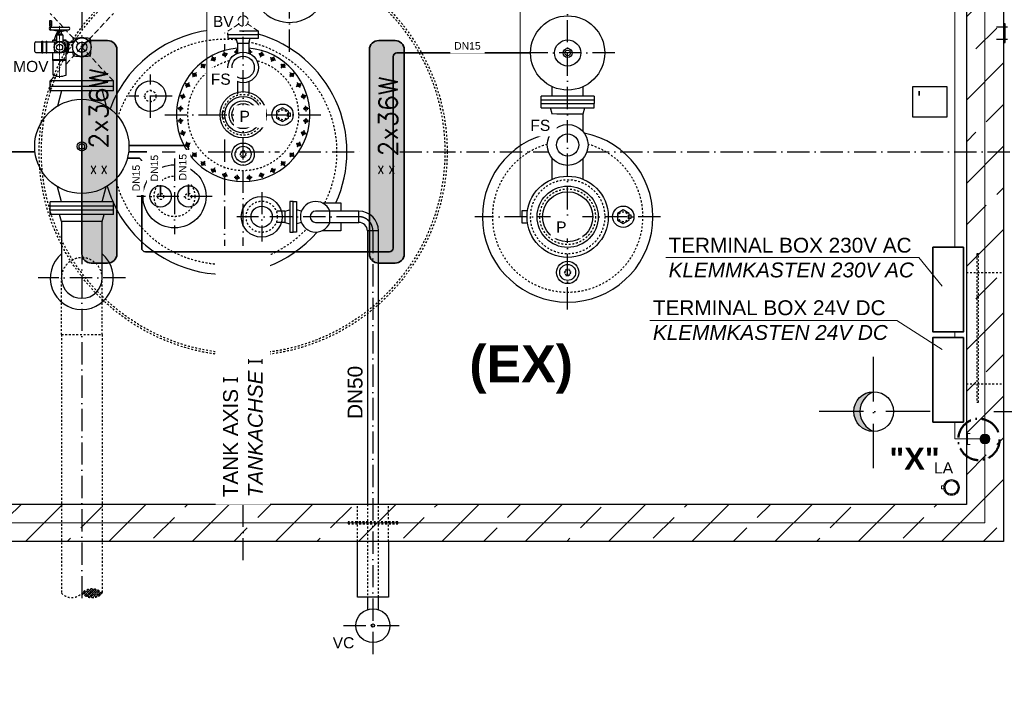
# Model space of a CAD drawing. Header units: millimetres. Extents: x 4747 to 1198744, y 17680 to 73179.
# Tile 270 of 377: x 68062 to 73372, y 40336 to 43907. Entities that reach past the tile are written whole.
import ezdxf
from ezdxf.enums import TextEntityAlignment as Align

# ---------------------------------------------------------------- set-up
doc = ezdxf.new("R2010")
doc.units = ezdxf.units.MM
for name, pattern in [('ACAD_ISO10W100', [18, 12, -3, 0, -3]), ('JIS_02_1.0', [2, 1, -1]), ('STRICHPUNKT', [25.4, 12.7, -6.35, 0, -6.35])]:
    doc.linetypes.add(name, pattern=pattern)
doc.layers.add('0_POL_masch Installation Bestand', color=7, linetype='Continuous')
for name, color, linetype, lineweight in [('Beschriftung', 7, 'Continuous', 9), ('elektro Installation', 7, 'Continuous', 35), ('Verz. Bandstahl 30x3_5mm auf Putz', 1, 'GRENZE2', 18), ('Verz. Bandstahl 30x3_5mm im Beton', 5, 'GRENZE1', 18)]:
    doc.layers.add(name, color=color, linetype=linetype, lineweight=lineweight)
doc.styles.add('LBB3.5M1000', font='isocp.shx', dxfattribs={"height": 3.5})
doc.styles.add('ROMANS', font='ROMANS', dxfattribs={"height": 0.2})
doc.linetypes.add('GRENZE1', pattern='A,6.35,-2.54,[133,ltypeshp.shx,S=2.54,R=0,X=-2.54,Y=0],-2.54,25.4', length=36.83)
doc.linetypes.add('GRENZE2', pattern='A,6.35,-2.54,[132,ltypeshp.shx,S=2.54,R=0,X=-2.54,Y=0],-2.54,25.4', length=36.83)

msp = doc.modelspace()

# ---------------------------------------------------------------- hatches: boundary and pattern name
h = msp.add_hatch()
h.set_pattern_fill('ANSI33', color=256, scale=50, style=0)
h.set_pattern_definition([(45, (150560.63, 46331.4), (-224.5064, 224.5064), []), (45, (150785.13, 46331.4), (-224.5064, 224.5064), [158.75, -79.375])])
h.paths.add_polyline_path([(67517.09828, 45294.77103), (65167.09828, 45294.77103), (65167.09828, 41094.77103), (69267.09828, 41094.77103), (69267.09828, 41294.77103), (65367.09828, 41294.77103), (65367.09828, 45094.77103), (67517.09828, 45094.77103)])
h.paths.add_polyline_path([(68397.09828, 45294.77103), (67517.09828, 45294.77103), (67517.09828, 45094.77103), (68397.09828, 45094.77103)], flags=17)
h.paths.add_polyline_path([(69267.09828, 45294.77103), (68397.09828, 45294.77103), (68397.09828, 45094.77103), (69267.09828, 45094.77103)])
h.paths.add_polyline_path([(71017.09828, 45294.77103), (69267.09828, 45294.77103), (69267.09828, 45094.77103), (71017.09828, 45094.77103)], flags=17)
h.paths.add_polyline_path([(73367.09828, 45294.77103), (71017.09828, 45294.77103), (71017.09828, 45094.77103), (73167.09828, 45094.77103), (73167.09828, 41294.77103), (69267.09828, 41294.77103), (69267.09828, 41094.77103), (73367.09828, 41094.77103)])
h = msp.add_hatch(color=254)
h.dxf.hatch_style = 1
edge = h.paths.add_edge_path()
edge.add_line((68536.09828, 42594.77103), (68448.09828, 42594.77103))
edge.add_arc((68448.09828, 42644.77103), 50, 180, 270, ccw=False)
edge.add_line((68398.09828, 42644.77103), (68398.09828, 43744.77103))
edge.add_arc((68448.09828, 43744.77103), 50, 90, 180, ccw=False)
edge.add_line((68448.09828, 43794.77103), (68536.09828, 43794.77103))
edge.add_arc((68536.09828, 43744.77103), 50, 0, 90, ccw=False)
edge.add_line((68586.09828, 43744.77103), (68586.09828, 42644.77103))
edge.add_arc((68536.09828, 42644.77103), 50, -90, 0, ccw=False)
edge = h.paths.add_edge_path()
edge.add_line((70086.09828, 42594.77103), (69998.09828, 42594.77103))
edge.add_arc((69998.09828, 42644.77103), 50, 180, 270, ccw=False)
edge.add_line((69948.09828, 42644.77103), (69948.09828, 43744.77103))
edge.add_arc((69998.09828, 43744.77103), 50, 90, 180, ccw=False)
edge.add_line((69998.09828, 43794.77103), (70086.09828, 43794.77103))
edge.add_arc((70086.09828, 43744.77103), 50, 0, 90, ccw=False)
edge.add_line((70136.09828, 43744.77103), (70136.09828, 42644.77103))
edge.add_arc((70086.09828, 42644.77103), 50, -90, 0, ccw=False)
h = msp.add_hatch(color=256)
h.dxf.hatch_style = 1
h.paths.add_polyline_path([(72593.54851, 41794.77103), (72560.04828, 41794.77103, 0.4142135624), (72667.09828, 41687.72103, -0.3104259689)])
h.paths.add_polyline_path([(72667.09828, 41901.82103, 0.4142135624), (72560.04828, 41794.77103), (72593.54851, 41794.77103, -0.3104259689)])
at = {"linetype": 'JIS_02_1.0', "ltscale": 10}
h = msp.add_hatch(dxfattribs=at)
h.set_pattern_fill('ANSI36', color=256, scale=2.5)
h.set_pattern_definition([(45, (83825.211, 48258.312), (4.209495, 15.4348152), [19.84375, -3.96875, 0, -3.96875])])
h.paths.add_polyline_path([(68397.09828, 40815.76269, 0.4305700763), (68506.64835, 40815.76269, 0.4305700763)])
at = {"layer": 'Verz. Bandstahl 30x3_5mm im Beton'}
h = msp.add_hatch(color=256, dxfattribs=at)
h.dxf.hatch_style = 1
edge = h.paths.add_edge_path()
edge.add_arc((73267.09828, 41647.37219), 26.4653, 0, 360)

# ---------------------------------------------------------------- linework, layer by layer
at = {"linetype": 'ACAD_ISO10W100', "ltscale": 10}
for p, q in [((68397.09828, 46131.29563), (68397.09828, 40763.94736)), ((69267.09828, 40992.99843), (69267.09828, 46093.74077)), ((71017.09828, 42344.56472), (71017.09828, 46119.28167)), ((69517.09828, 43734.08496), (69517.09828, 44455.4571)), ((69167.09828, 43954.69808), (69167.09828, 43740.60336)), ((69114.06654, 43681.07332), (69099.58028, 43708.17521)), ((69172.86181, 43705.42712), (69163.94121, 43734.83438)), ((69234.53193, 43725.42297), (69232.26642, 43748.42511)), ((69299.66467, 43725.42295), (69301.93019, 43748.4251)), ((69361.33479, 43705.42711), (69370.25539, 43734.83437)), ((69420.13006, 43681.07331), (69434.61632, 43708.17519)), ((71271.09768, 43727.77043), (70763.09888, 43727.77043)), ((69061.15219, 43645.71709), (69041.65697, 43669.4721)), ((69473.0444, 43645.71707), (69492.53963, 43669.47207)), ((68767.09828, 43377.39035), (68767.09828, 43612.15171)), ((69016.15224, 43600.71715), (68992.39724, 43620.21238)), ((69518.04435, 43600.71712), (69541.79935, 43620.21235)), ((68980.79601, 43547.80281), (68953.69412, 43562.28907)), ((69553.40058, 43547.80277), (69580.50247, 43562.28903)), ((68884.47896, 43494.77103), (68649.7176, 43494.77103)), ((68956.44221, 43489.00754), (68927.03494, 43497.92814)), ((69607.16164, 43497.92808), (69577.75437, 43489.00749)), ((68845.44882, 43394.77103), (69688.74774, 43394.77103)), ((68944.02674, 43426.59082), (68913.44421, 43429.60294)), ((69590.16982, 43426.59078), (69620.75236, 43429.6029)), ((68944.02674, 43362.95128), (68913.44421, 43359.93916)), ((69590.16982, 43362.95124), (69620.75235, 43359.93912)), ((68956.44219, 43300.53455), (68927.03493, 43291.61396)), ((69577.75436, 43300.53452), (69607.16162, 43291.61392)), ((68980.79599, 43241.73929), (68953.6941, 43227.25303)), ((69167.09828, 43260.52909), (69167.09828, 42434.84398)), ((69553.40056, 43241.73925), (69580.50245, 43227.25299)), ((68649.37938, 43194.77103), (68967.76569, 43194.77103)), ((69016.15222, 43188.82494), (68992.39721, 43169.32971)), ((69078.33203, 43194.77103), (69462.64527, 43194.77103)), ((69518.04432, 43188.82491), (69541.79933, 43169.32968)), ((69566.43087, 43194.77103), (69904.01376, 43194.77103)), ((70111.27976, 43194.77103), (70913.50774, 43194.77103)), ((71120.68882, 43194.77103), (73667.09828, 43194.77103)), ((68897.09828, 43158.23218), (68897.09828, 42751.30988)), ((69061.15217, 43143.82499), (69041.65694, 43120.06999)), ((69473.04437, 43143.82497), (69492.5396, 43120.06996)), ((69114.06651, 43108.46875), (69099.58024, 43081.36686)), ((69172.86177, 43084.11495), (69163.94117, 43054.70769)), ((69235.27849, 43071.69949), (69232.26638, 43041.11696)), ((69298.91803, 43071.69949), (69301.93015, 43041.11695)), ((69361.33476, 43084.11494), (69370.25535, 43054.70768)), ((69420.13003, 43108.46874), (69434.61629, 43081.36685)), ((69100.55943, 42954.77103), (68693.63713, 42954.77103)), ((69891.09828, 42844.77103), (69233.59286, 42844.77103)), ((71517.30459, 42844.77103), (70516.89197, 42844.77103)), ((68632.68008, 42514.77103), (68161.51648, 42514.77103)), ((73315.95772, 41794.77103), (73762.2357, 41794.77103))]:
    msp.add_line(p, q, dxfattribs=at)
for p, q in [((73367.09828, 45294.77103), (73367.09828, 41094.77103)), ((73167.09828, 45094.77103), (73167.09828, 41294.77103)), ((69236.94828, 43779.77103), (69229.59828, 43806.77103)), ((69297.24828, 43779.77103), (69304.59828, 43806.77103)), ((69236.94828, 43779.77103), (69297.24828, 43779.77103)), ((69236.94828, 43779.77103), (69236.94828, 43726.4161)), ((69297.24828, 43779.77103), (69297.24828, 43726.4161)), ((69236.94828, 43572.82928), (69236.94828, 43515.77472)), ((69297.24828, 43572.82928), (69297.24828, 43515.77472)), ((69492.09828, 42874.92103), (69472.8857, 42874.92103)), ((69492.09828, 42874.92103), (69519.09828, 42882.27103)), ((69492.09828, 42874.92103), (69492.09828, 42814.62103)), ((69581.38174, 42875.11609), (69555.09828, 42882.27103)), ((68287.54828, 42818.77103), (68287.54828, 42514.77103)), ((68506.64828, 42514.77103), (68506.64828, 42818.77103)), ((69492.09828, 42814.61338), (69472.88352, 42814.61338)), ((69492.09828, 42814.62103), (69519.09828, 42807.27103)), ((69581.38174, 42814.42597), (69555.09828, 42807.27103)), ((73167.09828, 41294.77103), (65367.09828, 41294.77103)), ((73367.09828, 41094.77103), (65167.09828, 41094.77103)), ((69882.94828, 40794.77103), (69882.94828, 41094.77103)), ((70051.24828, 41094.77103), (70051.24828, 40794.77103)), ((70051.24828, 40794.77103), (69882.94828, 40794.77103))]:
    msp.add_line(p, q)
at = {"linetype": 'ACAD_ISO10W100', "lineweight": 18, "ltscale": 2.5}
for p, q in [((68296.66377, 43866.29504), (68227.09828, 43940.77103)), ((68312.1376, 43667.81312), (68567.09828, 43940.77103)), ((69349.59828, 43844.77103), (69290.27585, 43884.31932)), ((68567.09828, 43576.77103), (68311.94494, 43849.93519))]:
    msp.add_line(p, q, dxfattribs=at)
at = {"linetype": 'ACAD_ISO10W100', "ltscale": 5}
for p, q in [((73329.95953, 43868.30934), (73389.02068, 43868.30934)), ((73329.95953, 43801.23272), (73389.02068, 43801.23272))]:
    msp.add_line(p, q, dxfattribs=at)
at = {"linetype": 'Continuous', "ltscale": 10}
for p, q in [((69349.59828, 43844.77103), (69184.59828, 43844.77103)), ((69184.59828, 43824.77103), (69184.59828, 43844.77103)), ((69349.59828, 43824.77103), (69349.59828, 43844.77103)), ((68567.09828, 43576.77103), (68227.09828, 43576.77103)), ((68227.09828, 43522.77103), (68227.09828, 43576.77103)), ((68567.09828, 43546.77103), (68227.09828, 43546.77103)), ((68567.09828, 43522.77103), (68567.09828, 43576.77103)), ((70932.94828, 43495.77073), (70932.94828, 43546.33575)), ((71101.25672, 43495.77226), (71101.2558, 43546.33924)), ((68567.09828, 43522.77103), (68227.09828, 43522.77103)), ((68287.54828, 43522.77103), (68265.83128, 43441.72213)), ((68506.64828, 43522.77103), (68528.36528, 43441.72213)), ((71159.59788, 43495.77073), (70874.59868, 43495.77073)), ((70874.59868, 43473.77103), (70874.59868, 43495.77073)), ((71159.59788, 43495.77073), (71159.59788, 43473.77103)), ((70874.59828, 43454.77103), (70874.59868, 43473.77103)), ((70874.59828, 43454.77103), (71159.59828, 43454.77103)), ((70874.59828, 43432.77103), (70874.59828, 43454.77103)), ((71159.59788, 43473.77103), (70874.59868, 43473.77103)), ((71159.59788, 43473.77103), (71159.59788, 43454.77103)), ((71159.59828, 43432.77103), (71159.59828, 43454.77103)), ((70874.59828, 43432.77103), (71159.59828, 43432.77103)), ((70932.94828, 43399.77103), (70924.59828, 43432.77103)), ((70932.94828, 43302.61436), (70932.94828, 43399.77103)), ((70932.94828, 43399.77103), (71101.24828, 43399.77103)), ((71101.24828, 43399.77103), (71109.59828, 43432.77103)), ((71101.24828, 43302.61436), (71101.24828, 43399.77103)), ((70932.94828, 43046.95851), (70932.94828, 43160.9277)), ((71101.24828, 43046.95851), (71101.24828, 43160.9277)), ((68287.54828, 42925.77103), (68265.83128, 43006.81993)), ((68506.64828, 42925.77103), (68528.36528, 43006.81993)), ((68567.09828, 42925.77103), (68227.09828, 42925.77103)), ((68227.09828, 42856.77103), (68227.09828, 42925.77103)), ((68567.09828, 42856.77103), (68567.09828, 42925.77103)), ((68567.09828, 42901.77103), (68227.09828, 42901.77103)), ((68567.09828, 42880.77103), (68227.09828, 42880.77103)), ((68567.09828, 42856.77103), (68227.09828, 42856.77103)), ((68287.54828, 42818.77103), (68277.36628, 42856.77103)), ((68506.64828, 42818.77103), (68516.83028, 42856.77103)), ((69734.09828, 42874.92103), (69658.09828, 42874.92103)), ((69734.09828, 42814.62103), (69734.09828, 42874.92103)), ((69891.09828, 42874.92103), (69734.11913, 42874.92103)), ((69891.09828, 42814.62103), (69891.09828, 42874.92103)), ((68506.64828, 42818.77103), (68287.54828, 42818.77103)), ((69658.09828, 42814.62103), (69734.09828, 42814.62103)), ((69734.09828, 42814.62103), (69891.09828, 42814.62103)), ((69997.24828, 42768.77103), (69936.94828, 42768.77103)), ((69997.24828, 41294.77103), (69997.24828, 42768.77103))]:
    msp.add_line(p, q, dxfattribs=at)
at = {"lineweight": 35}
for p, q in [((70075.8009, 42676.29749), (70075.8009, 43707.77038)), ((70095.8009, 43727.77038), (70817.09878, 43727.77048)), ((67764.76807, 43194.77103), (68144.81719, 43194.77103)), ((68643.19405, 43161.39914), (68699.92091, 43161.39914)), ((68719.92091, 43141.39914), (68719.92091, 42676.29749))]:
    msp.add_line(p, q, dxfattribs=at)
at = {"linetype": 'JIS_02_1.0', "ltscale": 10}
for p, q in [((69236.94828, 43515.77472), (69236.94828, 43500.55845)), ((69297.24828, 43515.77472), (69297.24828, 43500.55845)), ((73167.09828, 42544.77103), (73367.09828, 42544.77103)), ((68287.54882, 42209.77103), (68287.54828, 42514.77084)), ((68506.64828, 42209.77103), (68506.64828, 42514.77103)), ((68287.54828, 42209.77103), (68506.64828, 42209.77103)), ((73167.09828, 41944.77103), (73367.09828, 41944.77103)), ((69882.94828, 41094.77103), (69882.94828, 41294.77103)), ((69936.94828, 41294.77103), (69936.94828, 40794.77103)), ((69997.24828, 40794.77103), (69997.24828, 41294.77103)), ((70051.24828, 41094.77103), (70051.24828, 41294.77103))]:
    msp.add_line(p, q, dxfattribs=at)
at = {"linetype": 'JIS_02_1.0', "ltscale": 25}
for p, q in [((69472.8857, 42874.92103), (69445.66163, 42874.92103)), ((69472.88352, 42814.61338), (69445.6587, 42814.61338))]:
    msp.add_line(p, q, dxfattribs=at)
at = {"linetype": 'ACAD_ISO10W100', "ltscale": 20}
for p, q in [((72667.09828, 41489.157), (72667.09828, 42100.38506)), ((72972.71231, 41794.77103), (72361.48426, 41794.77103))]:
    msp.add_line(p, q, dxfattribs=at)
at = {"lineweight": 13}
for p, q in [((73068.69505, 41418.96236), (73070.17044, 41416.35023)), ((73074.07082, 41418.24476), (73072.92975, 41421.01928)), ((73100.69574, 41418.24476), (73101.83681, 41421.01928)), ((73106.07151, 41418.96236), (73104.59612, 41416.35023)), ((73054.03682, 41396.50613), (73051.17855, 41397.41734)), ((73054.03682, 41375.24459), (73051.17855, 41374.33338)), ((73053.02517, 41402.10865), (73055.73765, 41400.82708)), ((73053.02517, 41369.64206), (73055.73765, 41370.92364)), ((73057.89309, 41409.84051), (73060.22126, 41407.94852)), ((73057.89309, 41361.91021), (73060.22126, 41363.80219)), ((73061.0664, 41413.28743), (73063.14405, 41411.12332)), ((73113.70016, 41413.28743), (73111.62251, 41411.12332)), ((73116.87348, 41409.84051), (73114.5453, 41407.94852)), ((73116.87348, 41361.91021), (73114.5453, 41363.80219)), ((73121.7414, 41402.10865), (73119.02891, 41400.82708)), ((73121.7414, 41369.64206), (73119.02891, 41370.92364)), ((73120.72975, 41396.50613), (73123.58801, 41397.41734)), ((73120.72975, 41375.24459), (73123.58801, 41374.33338)), ((73061.0664, 41358.46328), (73063.14405, 41360.62739)), ((73068.69505, 41352.78835), (73070.17044, 41355.40048)), ((73074.07082, 41353.50595), (73072.92975, 41350.73143)), ((73100.69574, 41353.50595), (73101.83681, 41350.73143)), ((73106.07151, 41352.78835), (73104.59612, 41355.40048)), ((73113.70016, 41358.46328), (73111.62251, 41360.62739))]:
    msp.add_line(p, q, dxfattribs=at)
for points in [[(73367.09828, 43784.77103), (73376.35752, 43784.77103), (73376.35752, 43884.77103), (73367.09828, 43884.77103)], [(69184.59828, 43806.77103), (69349.59828, 43806.77103), (69349.59828, 43824.77103), (69184.59828, 43824.77103)], [(72877.471, 43384.28896), (73063.45553, 43384.28896), (73063.45553, 43545.74501), (72877.471, 43545.74501)], [(69479.44994, 43357.82061), (69511.44994, 43376.29582), (69511.44994, 43413.24624), (69479.44994, 43431.72145), (69447.44994, 43413.24624), (69447.44994, 43376.29582)], [(69519.09828, 42927.27103), (69519.09828, 42762.27103), (69537.09828, 42762.27103), (69537.09828, 42927.27103)], [(69555.09828, 42927.27103), (69555.09828, 42762.27103), (69537.09828, 42762.27103), (69537.09828, 42927.27103)], [(71317.09828, 42807.82061), (71349.09828, 42826.29582), (71349.09828, 42863.24624), (71317.09828, 42881.72145), (71285.09828, 42863.24624), (71285.09828, 42826.29582)]]:
    msp.add_lwpolyline(points, close=True)
for points in [[(69169.92886, 43410.90653), (69154.66633, 43410.90653), (69154.66633, 43378.63553), (69169.92886, 43378.63553)], [(69511.44994, 43386.57304), (69522.74592, 43386.57304), (69522.74592, 43402.96902), (69511.44994, 43402.96902)], [(70800.48892, 42877.04153), (70769.82775, 42877.04153), (70769.82775, 42812.50053), (70800.48892, 42812.50053)], [(71349.09828, 42836.57304), (71360.39426, 42836.57304), (71360.39426, 42852.96902), (71349.09828, 42852.96902)]]:
    msp.add_lwpolyline(points)
at = {"lineweight": 35}
for points in [[(68972.09828, 42954.77103), (68972.09828, 43208.49273, 0.4161050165), (68951.96921, 43228.49232), (68897.82929, 43228.14292), (68651.06877, 43228.14292)], [(68822.09828, 42954.77103), (68822.09828, 43174.77103, 0.4142135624), (68802.09828, 43194.77103), (68649.37938, 43194.77103)]]:
    msp.add_lwpolyline(points, format="xyb", dxfattribs=at)
at = {"linetype": 'JIS_02_1.0', "ltscale": 5}
for points in [[(69248.62307, 43182.12269), (69257.86068, 43166.12269), (69276.33589, 43166.12269), (69285.57349, 43182.12269), (69276.33589, 43198.12269), (69257.86068, 43198.12269)], [(70998.62307, 42544.77103), (71007.86068, 42528.77103), (71026.33589, 42528.77103), (71035.57349, 42544.77103), (71026.33589, 42560.77103), (71007.86068, 42560.77103)]]:
    msp.add_lwpolyline(points, close=True, dxfattribs=at)
at = {"linetype": 'Continuous', "ltscale": 10}
for points in [[(69692.4676, 42919.77103), (69793.09828, 42919.77103), (69793.09828, 42874.92103)], [(69793.09828, 42814.62103), (69793.09828, 42769.77103), (69692.4676, 42769.77103)]]:
    msp.add_lwpolyline(points, dxfattribs=at)
at = {"linetype": 'JIS_02_1.0', "ltscale": 10}
for points in [[(73222.70768, 41844.77103), (73232.70768, 41844.77103), (73232.70768, 42644.77103), (73222.70768, 42644.77103)], [(70101.24828, 41199.77103), (69832.94828, 41199.77103), (69832.94828, 41189.77103), (70101.24828, 41189.77103)]]:
    msp.add_lwpolyline(points, close=True, dxfattribs=at)
at = {"lineweight": 13}
msp.add_lwpolyline([(73045.68145, 41377.67737), (73033.93768, 41377.67737), (73033.93768, 41394.07335), (73045.68145, 41394.07335)], dxfattribs=at)
at = {"color": 253, "linetype": 'JIS_02_1.0', "ltscale": 10}
for radius in [1100, 1088]:
    msp.add_circle((69267.09828, 43194.77103), radius, dxfattribs=at)
at = {"linetype": 'Continuous', "ltscale": 10}
for centre, radius in [((71017.09828, 43727.77053), 199.9995), ((71017.09828, 43727.77043), 70.37313), ((71017.09828, 43727.77048), 24.99975), ((71017.09828, 43727.77048), 14.99995), ((71017.09828, 43231.77103), 110), ((71017.09828, 43231.77103), 60), ((68397.09828, 43224.27103), 25), ((68397.09828, 43224.27103), 15)]:
    msp.add_circle(centre, radius, dxfattribs=at)
for centre, radius in [((69106.82341, 43694.62427), 9), ((69168.40151, 43720.13075), 9), ((69267.09828, 43649.62269), 82.5), ((69267.09828, 43649.62269), 60), ((69365.79509, 43720.13074), 9), ((69427.37319, 43694.62425), 9), ((69051.40458, 43657.5946), 9), ((69482.79201, 43657.59457), 9), ((69004.27474, 43610.46476), 9), ((69529.92185, 43610.46473), 9), ((68767.09828, 43494.77103), 82.5), ((68967.24506, 43555.04594), 9), ((69566.95152, 43555.0459), 9), ((68941.73857, 43493.46784), 9), ((69267.09828, 43394.77103), 124.70332), ((69267.09828, 43394.77103), 98.5), ((69592.458, 43493.4678), 9), ((68397.09828, 43224.27103), 254), ((68928.73548, 43428.09688), 9), ((69266.8016, 43394.77103), 75), ((69267.09828, 43394.77103), 60.29668), ((69479.44994, 43394.77103), 57.5), ((69605.46109, 43428.09684), 9), ((68928.73547, 43361.44522), 9), ((69605.46109, 43361.44518), 9), ((68941.73856, 43296.07426), 9), ((69592.45799, 43296.07422), 9), ((68967.24504, 43234.49616), 9), ((69267.09828, 43182.12269), 60.31266), ((69267.09828, 43182.12269), 43.0192), ((69566.9515, 43234.49612), 9), ((69004.27472, 43179.07733), 9), ((69529.92182, 43179.0773), 9), ((68897.09828, 42954.77103), 170), ((69051.40455, 43131.94749), 9), ((69482.79198, 43131.94746), 9), ((69106.82337, 43094.91781), 9), ((69168.40147, 43069.41132), 9), ((69233.77244, 43056.40822), 9), ((69300.42409, 43056.40822), 9), ((69365.79505, 43069.41131), 9), ((69427.37316, 43094.91779), 9), ((71017.09828, 42844.77103), 219), ((68822.09828, 42954.77103), 57.4995), ((68972.09828, 42954.77103), 57.4995), ((71017.09828, 42844.77103), 165), ((71017.09828, 42844.77103), 135), ((69367.09828, 42844.77103), 110), ((69367.09828, 42844.77103), 57.15), ((71317.09828, 42844.77103), 57.5), ((71017.09828, 42544.77103), 60.31266), ((71017.09828, 42544.77103), 43.0192), ((72667.09828, 41794.77103), 107.05)]:
    msp.add_circle(centre, radius)
at = {"linetype": 'JIS_02_1.0', "ltscale": 10}
for centre, radius in [((68767.09828, 43494.77103), 30.15), ((69267.09828, 43394.77103), 110), ((69479.44994, 43394.77103), 26.9), ((68897.09828, 42954.77103), 109.55), ((71017.09828, 42844.77103), 200), ((68822.09828, 42954.77103), 16.85), ((68972.09828, 42954.77103), 16.85), ((71017.09828, 42844.77103), 150), ((69367.09828, 42844.77103), 84.15), ((71317.09828, 42844.77103), 26.9)]:
    msp.add_circle(centre, radius, dxfattribs=at)
at = {"linetype": 'JIS_02_1.0', "ltscale": 5}
for centre in [(69267.09828, 43182.12269), (71017.09828, 42544.77103)]:
    msp.add_circle(centre, 13.45, dxfattribs=at)
at = {"linetype": 'ACAD_ISO10W100', "lineweight": 50, "ltscale": 10}
msp.add_circle((73235.00376, 41644.48513), 111.5003, dxfattribs=at)
at = {"lineweight": 13}
for radius in [42.5, 38, 35]:
    msp.add_circle((73087.38328, 41385.87536), radius, dxfattribs=at)
for centre, radius, start, end in [((69517.09828, 44094.77103), 202.5, 212.90241755, 322.19705022), ((69167.09828, 43194.77103), 660, 87.27478409, 159.35413886), ((69167.09828, 43194.77103), 660, 335.37568165, 73.94767233), ((69267.09828, 43394.77103), 360, 94.80414884, 85.19585116), ((69233.77247, 43733.13384), 9, 69.33718598, 258.89211765), ((69300.42413, 43733.13383), 9, 281.10774596, 110.66307074), ((71017.09828, 42844.77103), 460, 101.19193864, 78.80806136), ((69167.09828, 43194.77103), 660, 196.25781111, 204.05263839), ((69167.09828, 43194.77103), 660, 204.61997733, 319.10056701), ((68397.09828, 42514.77103), 170, 130.12158611, 49.87841389), ((68397.09828, 42514.77103), 109.55, 180, 0), ((72708.2278, 41794.77103), 114.67929, 111.01720029, 248.98279971)]:
    msp.add_arc(centre, radius, start, end)
at = {"linetype": 'JIS_02_1.0', "ltscale": 10}
for centre, radius, start, end in [((69167.09828, 43194.77103), 606, 83.83423593, 161.52881771), ((69167.09828, 43194.77103), 606, 333.01254642, 77.42749506), ((69267.09828, 43394.77103), 300, 104.34550294, 75.65449706), ((71017.09828, 42844.77103), 406, 105.71017455, 74.28982545), ((69167.09828, 43194.77103), 606, 194.08313226, 316.69703719), ((68397.09828, 42514.77103), 109.55, 0, 180), ((68451.87332, 40763.94736), 75.39982, 43.40946977, 136.59053023), ((68342.32325, 40867.57802), 75.39982, 223.40946977, 316.59053023), ((68451.87332, 40867.57802), 75.39982, 223.40946977, 316.59053023)]:
    msp.add_arc(centre, radius, start, end, dxfattribs=at)
at = {"linetype": 'ACAD_ISO10W100', "ltscale": 10}
for centre, radius, start, end in [((69267.09828, 43394.77103), 340, 115.5354666, 120.71452062), ((69267.09828, 43394.77103), 340, 104.2854666, 109.46452062), ((69267.09828, 43394.77103), 340, 95.08746999, 98.21452062), ((69267.09828, 43394.77103), 340, 81.7854666, 84.91253001), ((69267.09828, 43394.77103), 340, 70.5354666, 75.71452062), ((69267.09828, 43394.77103), 340, 59.2854666, 64.46452062), ((69267.09828, 43394.77103), 340, 126.7854666, 131.96452062), ((69267.09828, 43394.77103), 340, 48.0354666, 53.21452062), ((69267.09828, 43394.77103), 340, 138.0354666, 143.21452062), ((69267.09828, 43394.77103), 340, 36.7854666, 41.96452062), ((69267.09828, 43394.77103), 340, 149.2854666, 154.46452062), ((69267.09828, 43394.77103), 340, 25.5354666, 30.71452062), ((69267.09828, 43394.77103), 340, 160.5354666, 165.71452062), ((69267.09828, 43394.77103), 340, 14.2854666, 19.46452062), ((69267.09828, 43394.77103), 340, 171.7854666, 176.96452062), ((69267.09828, 43394.77103), 340, 3.0354666, 8.21452062), ((69267.09828, 43394.77103), 340, 183.0354666, 188.21452062), ((69267.09828, 43394.77103), 340, 351.7854666, 356.96452062), ((69267.09828, 43394.77103), 340, 194.2854666, 199.46452062), ((69267.09828, 43394.77103), 340, 340.5354666, 345.71452062), ((69267.09828, 43394.77103), 340, 205.5354666, 210.71452062), ((69267.09828, 43394.77103), 340, 329.2854666, 334.46452062), ((69267.09828, 43394.77103), 340, 216.7854666, 221.96452062), ((69267.09828, 43394.77103), 340, 318.0354666, 323.21452062), ((69267.09828, 43394.77103), 340, 228.0354666, 233.21452062), ((69267.09828, 43394.77103), 340, 306.7854666, 311.96452062), ((69267.09828, 43394.77103), 340, 239.2854666, 244.46452062), ((69267.09828, 43394.77103), 340, 250.5354666, 255.71452062), ((69267.09828, 43394.77103), 340, 284.2854666, 289.46452062), ((69267.09828, 43394.77103), 340, 295.5354666, 300.71452062), ((69267.09828, 43394.77103), 340, 261.7854666, 266.96452062), ((69267.09828, 43394.77103), 340, 273.0354666, 278.21452062), ((69891.09828, 42768.77103), 76, 0, 90)]:
    msp.add_arc(centre, radius, start, end, dxfattribs=at)
at = {"lineweight": 35}
for centre, start, end in [((70095.8009, 43707.77038), 90.00000616, 180), ((68699.92091, 43141.39914), 0, 90), ((68739.92091, 42676.29749), 180, 270), ((70055.8009, 42676.29749), 270, 0)]:
    msp.add_arc(centre, 20, start, end, dxfattribs=at)
at = {"linetype": 'Continuous', "ltscale": 10}
for centre, radius, start, end in [((69658.09828, 42844.77103), 82.5, 21.43555888, 338.56444112), ((69658.09828, 42844.77103), 30.15, 90, 270), ((69891.09828, 42768.77103), 106.15, 0, 90), ((69891.09828, 42768.77103), 45.85, 0, 90)]:
    msp.add_arc(centre, radius, start, end, dxfattribs=at)
at = {"layer": '0_POL_masch Installation Bestand'}
for p, q in [((68233.86234, 43901.39355), (68222.71996, 43901.39355)), ((68222.71996, 43901.39355), (68222.71996, 43879.10878)), ((68222.71996, 43879.10878), (68224.97937, 43866.29504)), ((68233.86234, 43879.10878), (68222.71996, 43879.10878)), ((68231.60293, 43866.29504), (68224.97937, 43866.29504)), ((68228.29115, 43866.29504), (68326.34414, 43866.29504)), ((68233.86234, 43879.10878), (68231.60293, 43866.29504)), ((68233.86234, 43901.39355), (68233.86234, 43879.10878)), ((68228.29115, 43852.92418), (68326.34414, 43852.92418)), ((68268.96085, 43842.89603), (68231.5353, 43852.92418)), ((68260.60407, 43825.06822), (68263.38966, 43827.85381)), ((68260.60407, 43825.06822), (68294.03122, 43825.06822)), ((68260.60407, 43825.06822), (68260.60407, 43788.01979)), ((68263.38966, 43830.63941), (68291.24562, 43830.63941)), ((68263.38966, 43827.85381), (68263.38966, 43830.63941)), ((68263.38966, 43827.85381), (68291.24562, 43827.85381)), ((68268.96085, 43852.92418), (68268.96085, 43842.89603)), ((68285.67443, 43842.89603), (68268.96085, 43842.89603)), ((68268.96085, 43841.78179), (68268.96085, 43830.63941)), ((68285.67443, 43841.78179), (68268.96085, 43841.78179)), ((68271.74645, 43842.89603), (68271.74645, 43841.78179)), ((68282.88884, 43842.89603), (68282.88884, 43841.78179)), ((68285.67443, 43852.92418), (68285.67443, 43842.89603)), ((68285.67443, 43842.89603), (68323.09998, 43852.92418)), ((68285.67443, 43841.78179), (68285.67443, 43830.63941)), ((68291.24562, 43827.85381), (68291.24562, 43830.63941)), ((68294.03122, 43825.06822), (68291.24562, 43827.85381)), ((68294.03122, 43825.06822), (68294.03122, 43787.01273)), ((68149.73734, 43788.01979), (68181.12195, 43788.01979)), ((68181.12195, 43790.80538), (68186.69314, 43790.80538)), ((68186.69314, 43788.01979), (68205.25003, 43788.01979)), ((68205.25003, 43790.80538), (68208.03563, 43790.80538)), ((68208.03563, 43788.01979), (68277.31764, 43788.01979)), ((68241.66201, 43788.01979), (68241.66201, 43796.65513)), ((68260.60407, 43796.65513), (68241.66201, 43796.65513)), ((68260.60407, 43794.98378), (68241.66201, 43794.98378)), ((68312.97328, 43796.65513), (68294.03122, 43796.65513)), ((68312.97328, 43794.98378), (68294.03122, 43794.98378)), ((68312.97328, 43687.80933), (68312.97328, 43796.65513)), ((68312.97328, 43792.19818), (68319.10159, 43792.19818)), ((68319.10158, 43725.34387), (68319.10159, 43758.77102)), ((68319.10159, 43792.19818), (68319.10159, 43758.77102)), ((68319.10159, 43789.41258), (68321.88718, 43789.41258)), ((68321.88718, 43789.41258), (68321.88718, 43758.77102)), ((68321.88718, 43789.41258), (68325.82661, 43785.47316)), ((68321.88718, 43728.12946), (68321.88718, 43758.77102)), ((68325.82661, 43785.47316), (68325.82661, 43758.77102)), ((68325.82661, 43785.47316), (68348.45625, 43785.47316)), ((68325.82661, 43732.06889), (68325.82661, 43758.77102)), ((68241.66201, 43687.80933), (68241.66201, 43729.52226)), ((68312.97327, 43725.34387), (68319.10158, 43725.34387)), ((68319.10158, 43728.12946), (68321.88718, 43728.12946)), ((68321.88718, 43728.12946), (68325.82661, 43732.06889)), ((68325.82661, 43732.06889), (68348.45625, 43732.06889)), ((68312.97328, 43690.59492), (68241.66201, 43690.59492)), ((68312.97328, 43687.80933), (68241.66201, 43687.80933)), ((68242.49769, 43608.93594), (68242.49769, 43687.80933)), ((68312.1376, 43608.93594), (68312.1376, 43687.80933))]:
    msp.add_line(p, q, dxfattribs=at)
at = {"layer": '0_POL_masch Installation Bestand', "linetype": 'STRICHPUNKT', "lineweight": 18, "ltscale": 0.1}
for p, q in [((68228.29115, 43846.32388), (68228.29115, 43904.87131)), ((68277.31764, 43874.67326), (68277.31764, 43593.43095)), ((68228.29115, 43852.92418), (68226.27132, 43849.42574)), ((68228.29115, 43852.92418), (68230.31098, 43849.42574))]:
    msp.add_line(p, q, dxfattribs=at)
at = {"layer": '0_POL_masch Installation Bestand'}
for centre, radius in [((68397.09828, 43758.77103), 50.14073), ((68277.31764, 43758.77102), 29.24876), ((68277.31764, 43758.77102), 16.24931), ((68397.09828, 43758.77103), 27.85597)]:
    msp.add_circle(centre, radius, dxfattribs=at)
for centre, radius, start, end in [((68228.29115, 43859.60961), 6.68543, 90, 270), ((68326.34414, 43859.60961), 6.68543, 270, 90), ((68397.09828, 43758.77102), 154.60059, 146.8752976, 165.81550423), ((68353.75944, 43802.10986), 2.7856, 100.58919629, 169.41081001), ((68397.09829, 43570.28904), 238.62272, 79.41080861, 100.58919629), ((68440.43712, 43802.10987), 2.7856, 10.58919489, 79.41080861), ((68149.73734, 43782.44859), 5.57119, 90, 180), ((68387.26547, 43758.77103), 139.19659, 169.41081001, 190.58919768), ((68252.03666, 43784.05201), 1.62493, 100.58919629, 169.41081001), ((68277.31765, 43648.8232), 139.19659, 79.41080861, 100.58919629), ((68302.59863, 43784.05201), 1.62493, 10.58919489, 79.41080861), ((68167.36982, 43758.77102), 139.19659, 349.4108081, 10.58919489), ((68585.58027, 43758.77104), 238.62272, 169.41081001, 190.58919768), ((68208.61629, 43758.77103), 238.62272, 349.4108081, 10.58919489), ((68252.03666, 43733.49004), 1.62493, 190.58919768, 259.41081141), ((68277.31763, 43868.71885), 139.19659, 259.41081141, 280.5891982), ((68302.59863, 43733.49004), 1.62493, 280.5891982, 349.4108081), ((68353.75945, 43715.43219), 2.7856, 190.58919768, 259.41081141), ((68397.09826, 43947.25302), 238.62272, 259.41081141, 280.5891982), ((68440.43712, 43715.4322), 2.7856, 280.5891982, 349.4108081), ((68277.31764, 43688.6563), 86.9929, 246.40544065, 293.59455935)]:
    msp.add_arc(centre, radius, start, end, dxfattribs=at)
at = {"layer": 'Beschriftung'}
for p, q in [((72910.20654, 42625.42502), (71547.14068, 42625.42502)), ((72910.20654, 42625.42502), (73036.4371, 42470.00194)), ((72793.01322, 42285.42474), (71459.58862, 42285.42474))]:
    msp.add_line(p, q, dxfattribs=at)
at = {"layer": 'elektro Installation', "linetype": 'Continuous', "ltscale": 100}
for points in [[(68536.09828, 42594.77103), (68448.09828, 42594.77103, -0.4142135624), (68398.09828, 42644.77103), (68398.09828, 43744.77103, -0.4142135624), (68448.09828, 43794.77103), (68536.09828, 43794.77103, -0.4142135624), (68586.09828, 43744.77103), (68586.09828, 42644.77103, -0.4142135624)], [(70086.09828, 42594.77103), (69998.09828, 42594.77103, -0.4142135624), (69948.09828, 42644.77103), (69948.09828, 43744.77103, -0.4142135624), (69998.09828, 43794.77103), (70086.09828, 43794.77103, -0.4142135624), (70136.09828, 43744.77103), (70136.09828, 42644.77103, -0.4142135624)]]:
    msp.add_lwpolyline(points, format="xyb", close=True, dxfattribs=at)
at = {"layer": 'Verz. Bandstahl 30x3_5mm auf Putz', "ltscale": 2}
for p, q in [((73104.59828, 42680.88388), (73104.59828, 44177.46134)), ((69070.46776, 43394.77103), (69167.66089, 43394.77103)), ((73104.59828, 42194.5463), (73104.59828, 42224.22075)), ((73104.59828, 41647.37219), (73104.59828, 41737.88316)), ((73172.54741, 41647.37219), (73104.59828, 41647.37219))]:
    msp.add_line(p, q, dxfattribs=at)
at = {"layer": 'Verz. Bandstahl 30x3_5mm auf Putz'}
for p, q in [((69167.66089, 43409.77103), (69167.66089, 43379.77103)), ((70797.16089, 42859.77103), (70797.16089, 42829.77103)), ((70760.46816, 42844.77103), (70797.16089, 42844.77103))]:
    msp.add_line(p, q, dxfattribs=at)
at = {"layer": 'Verz. Bandstahl 30x3_5mm im Beton', "ltscale": 15}
for p, q in [((73267.09828, 41194.77103), (73267.09828, 45194.77103)), ((65267.09828, 41194.77103), (73267.09828, 41194.77103))]:
    msp.add_line(p, q, dxfattribs=at)
at = {"layer": 'Verz. Bandstahl 30x3_5mm im Beton', "linetype": 'Continuous'}
msp.add_line((73267.09828, 41647.37219), (73172.54741, 41647.37219), dxfattribs=at)
msp.add_lwpolyline([(73187.54741, 41617.37219), (73172.54741, 41617.37219), (73172.54741, 41677.37219), (73187.54741, 41677.37219)], dxfattribs=at)
at = {"layer": 'Verz. Bandstahl 30x3_5mm im Beton', "linetype": 'Continuous', "ltscale": 15}
msp.add_circle((73267.09828, 41647.37219), 26.4653, dxfattribs=at)

# ---------------------------------------------------------------- texts
at = {"insert": (72902.41345, 43522.2419), "char_height": 80, "width": 388.5714209, "attachment_point": 1, "style": 'LBB3.5M1000'}
msp.add_mtext("{\\fWingdings 2|b0|i0|c2|p18;'}", dxfattribs=at)
at = {"layer": 'Beschriftung', "insert": (71561.39602, 42731.54496), "char_height": 80, "width": 1367.4009422, "attachment_point": 1, "style": 'LBB3.5M1000'}
msp.add_mtext('{\\fArial|b0|i0|c0|p34;TERMINAL BOX 230V AC\\P\\fArial|b0|i1|c0|p34;KLEMMKASTEN 230V AC}', dxfattribs=at)
at = {"layer": 'elektro Installation', "linetype": 'Continuous', "ltscale": 100, "style": 'ROMANS'}
for p in [(68437.91372, 43211.99938), (69998.80895, 43169.93219)]:
    msp.add_text('2x36W', height=100, rotation=90, dxfattribs=at).set_placement(p, align=Align.TOP_LEFT)
for p in [(68459.96171, 43118.69114), (68518.34613, 43118.69114), (70009.96171, 43118.69114), (70068.34613, 43118.69114)]:
    msp.add_text('X', height=41.67311, dxfattribs=at).set_placement(p, align=Align.TOP_CENTER)

# ---------------------------------------------------------------- next in the draw order: texts
at = {"attachment_point": 1, "style": 'LBB3.5M1000', "bg_fill": 2}
for s, insert, char_height, width in [('\\pi36.311;{\\fArial|b1|i0|c0|p34;(EX)}', (70450.74299, 42151.92277), 200, 602.3620889), ('{\\fArial|b1|i0|c0|p34;"X"}', (72752.30881, 41600.95143), 120, 198.097513)]:
    msp.add_mtext(s, dxfattribs=dict(at, insert=insert, char_height=char_height, width=width))
at = {"layer": 'Beschriftung', "attachment_point": 1, "style": 'LBB3.5M1000', "bg_fill": 2}
for s, insert, char_height, width in [('{\\fArial|b0|i0|c0|p34;DN15}', (70405.10853, 43786.09123), 40, 144.484593), ('\\pi37.769;{\\fArial|b1|i0|c0|p34;A}', (64771.96087, 41567.50314), 120, 195.9471091), ('\\pi31.451;{\\fArial|b0|i0|c0|p34;EMERGENCY \\P\\pi268.1;EXIT\\P\\pi-7.2665;\\fArial|b0|i1|c0|p34;NOTAUSGANG}', (65492.06756, 40722.25323), 80, 773.5161683)]:
    msp.add_mtext(s, dxfattribs=dict(at, insert=insert, char_height=char_height, width=width))
at = {"layer": 'Beschriftung', "color": 1, "char_height": 60, "width": 111.9584505, "attachment_point": 1, "style": 'LBB3.5M1000', "bg_fill": 2}
for s, insert in [('{\\fArial|b0|i0|c0|p34;\\C256;MOV}', (68026.89168, 43685.01591)), ('{\\fArial|b0|i0|c0|p34;\\C256;FS}', (69092.72695, 43616.52073)), ('{\\fArial|b0|i0|c0|p34;\\C256;P}', (69247.58007, 43416.25894)), ('{\\fArial|b0|i0|c0|p34;\\C256;FS}', (70816.11778, 43367.48473)), ('{\\fArial|b0|i0|c0|p34;\\C256;P}', (70954.93461, 42819.4121))]:
    msp.add_mtext(s, dxfattribs=dict(at, insert=insert))
at = {"layer": 'Beschriftung', "width": 144.484593, "attachment_point": 1, "rotation": 90, "style": 'LBB3.5M1000', "bg_fill": 2}
for s, insert, char_height in [('{\\fArial|b0|i0|c0|p34;DN15}', (68921.46333, 43040.48222), 40), ('{\\fArial|b0|i0|c0|p34;DN15}', (68669.86572, 42981.82355), 40), ('{\\fArial|b0|i0|c0|p34;DN50}', (69830.6233, 41755.3425), 80)]:
    msp.add_mtext(s, dxfattribs=dict(at, insert=insert, char_height=char_height))

# ---------------------------------------------------------------- next in the draw order: linework, layer by layer
at = {"linetype": 'ACAD_ISO10W100', "lineweight": 18, "ltscale": 2.5}
msp.add_line((68227.09828, 43576.77103), (68253.46385, 43604.9977), dxfattribs=at)
at = {"linetype": 'Continuous', "ltscale": 10}
for p, q in [((69936.94828, 42768.77103), (69936.94828, 41294.77103)), ((69936.94828, 40794.77103), (69936.94828, 40727.30885)), ((69997.24828, 40727.30885), (69997.24828, 40794.77103))]:
    msp.add_line(p, q, dxfattribs=at)
at = {"linetype": 'JIS_02_1.0', "ltscale": 10}
for p, q in [((68287.54882, 42209.77103), (68287.54824, 40815.76265)), ((68506.64775, 42209.77103), (68506.64832, 40815.76265))]:
    msp.add_line(p, q, dxfattribs=at)
at = {"linetype": 'ACAD_ISO10W100', "ltscale": 10}
msp.add_line((69809.03, 40640.91887), (70125.16656, 40640.91887), dxfattribs=at)
at = {"layer": '0_POL_masch Installation Bestand'}
for p, q in [((68144.16614, 43735.09346), (68144.16614, 43782.44859)), ((68181.12195, 43726.73667), (68181.12195, 43790.80538)), ((68183.90754, 43790.80538), (68183.90754, 43726.73667)), ((68186.69314, 43726.73667), (68186.69314, 43790.80538)), ((68205.25003, 43790.80538), (68205.25003, 43726.73667)), ((68208.03563, 43726.73667), (68208.03563, 43790.80538)), ((68149.73734, 43729.52226), (68181.12195, 43729.52226)), ((68186.69314, 43726.73667), (68181.12195, 43726.73667)), ((68186.69314, 43729.52226), (68205.25003, 43729.52226)), ((68208.03563, 43726.73667), (68205.25003, 43726.73667)), ((68208.03563, 43729.52226), (68277.31764, 43729.52226))]:
    msp.add_line(p, q, dxfattribs=at)
msp.add_arc((68149.73734, 43735.09346), 5.57119, 180, 270, dxfattribs=at)
at = {"layer": 'Beschriftung'}
msp.add_line((72793.01322, 42285.42474), (73036.4371, 42130.00166), dxfattribs=at)
at = {"layer": 'elektro Installation'}
for points in [[(73151.47425, 42680.88388), (72986.40375, 42680.88388), (72986.40375, 42224.22075), (73151.47425, 42224.22075)], [(73151.47425, 42194.5463), (72986.40375, 42194.5463), (72986.40375, 41737.88316), (73151.47425, 41737.88316)]]:
    msp.add_lwpolyline(points, close=True, dxfattribs=at)
at = {"layer": 'Verz. Bandstahl 30x3_5mm auf Putz', "ltscale": 2}
for p, q in [((69070.46776, 45032.27103), (69070.46776, 43394.77103)), ((70760.46816, 45032.27103), (70760.46816, 42844.77103))]:
    msp.add_line(p, q, dxfattribs=at)

# ---------------------------------------------------------------- next in the draw order: texts
at = {"layer": 'Beschriftung', "attachment_point": 1, "rotation": 90, "style": 'LBB3.5M1000', "bg_fill": 2}
for s, insert, char_height, width in [('{\\fArial|b0|i0|c0|p34;DN15}', (68768.73634, 43035.66102), 40, 144.484593), ('{\\fArial|b0|i0|c0|p34;TANK AXIS \\fSegoe UI|b0|i0|c0|p34;I\\fArial|b0|i0|c0|p34;\\P\\fArial|b0|i1|c0|p34;TANKACHSE \\fSegoe UI|b0|i0|c0|p34;I}', (69159.16965, 41332.82632), 80, 1314.0157142)]:
    msp.add_mtext(s, dxfattribs=dict(at, insert=insert, char_height=char_height, width=width))
at = {"layer": 'Beschriftung', "insert": (71476.83885, 42394.51874), "char_height": 80, "width": 1314.0157142, "attachment_point": 1, "style": 'LBB3.5M1000'}
msp.add_mtext('{\\fArial|b0|i0|c0|p34;TERMINAL BOX 24V DC\\P\\fArial|b0|i1|c0|p34;KLEMMKASTEN 24V DC}', dxfattribs=at)
at = {"layer": 'Beschriftung', "attachment_point": 1, "style": 'LBB3.5M1000', "bg_fill": 2}
for s, insert, char_height, width in [('{\\fArial|b0|i0|c0|p34;\\C256;LA}', (72993.17089, 41521.33244), 60, 111.9584505), ('\\pi47.714;{\\fArial|b1|i0|c0|p34;B}', (66574.46101, 40551.04126), 120, 195.9471091)]:
    msp.add_mtext(s, dxfattribs=dict(at, insert=insert, char_height=char_height, width=width))

# ---------------------------------------------------------------- next in the draw order: linework, layer by layer
at = {"linetype": 'ACAD_ISO10W100', "ltscale": 10}
for p, q in [((69367.09828, 42978.27645), (69367.09828, 42711.26561)), ((69967.09828, 42768.77103), (69967.09828, 40482.8506))]:
    msp.add_line(p, q, dxfattribs=at)
at = {"lineweight": 35}
msp.add_line((68739.92091, 42656.29749), (70055.8009, 42656.29749), dxfattribs=at)
msp.add_circle((69967.09828, 40640.91887), 9.08235)

# ---------------------------------------------------------------- next in the draw order: texts
at = {"layer": 'Beschriftung', "color": 1, "char_height": 60, "width": 111.9584505, "attachment_point": 1, "style": 'LBB3.5M1000', "bg_fill": 2}
for s, insert in [('{\\fArial|b0|i0|c0|p34;\\C256;BV}', (69104.13469, 43927.5355)), ('{\\fArial|b0|i0|c0|p34;\\C256;VC}', (69750.18184, 40578.61084))]:
    msp.add_mtext(s, dxfattribs=dict(at, insert=insert))

# ---------------------------------------------------------------- next in the draw order: linework, layer by layer
at = {"linetype": 'ACAD_ISO10W100', "lineweight": 18, "ltscale": 2.5}
msp.add_line((69243.92072, 43884.31932), (69184.59828, 43844.77103), dxfattribs=at)
msp.add_circle((69267.09828, 43899.77103), 27.85597, dxfattribs=at)
msp.add_circle((69967.09828, 40640.91887), 91.5)

# ---------------------------------------------------------------- next in the draw order: texts
at = {"layer": 'Beschriftung', "insert": (6696.25551, 46621.91457), "char_height": 500, "width": 7399.7669481, "attachment_point": 1, "style": 'LBB3.5M1000'}
msp.add_mtext('\\pi2004.5;{\\fArial|b0|i0|c0|p34;TOP VIEW\\P\\pi1431.8;\\fArial|b0|i1|c0|p34;DRAUFSICHT\\P\\pi64.583;\\fArial|b0|i0|c0|p34;\\H0.6x;(SECTION THROUGH PUMP HOUSE)\\P\\pi330.31;\\fArial|b0|i1|c0|p34;(SCHNITT DURCH PUMPENHAUS)}', dxfattribs=at)

doc.saveas('drawing.dxf')
